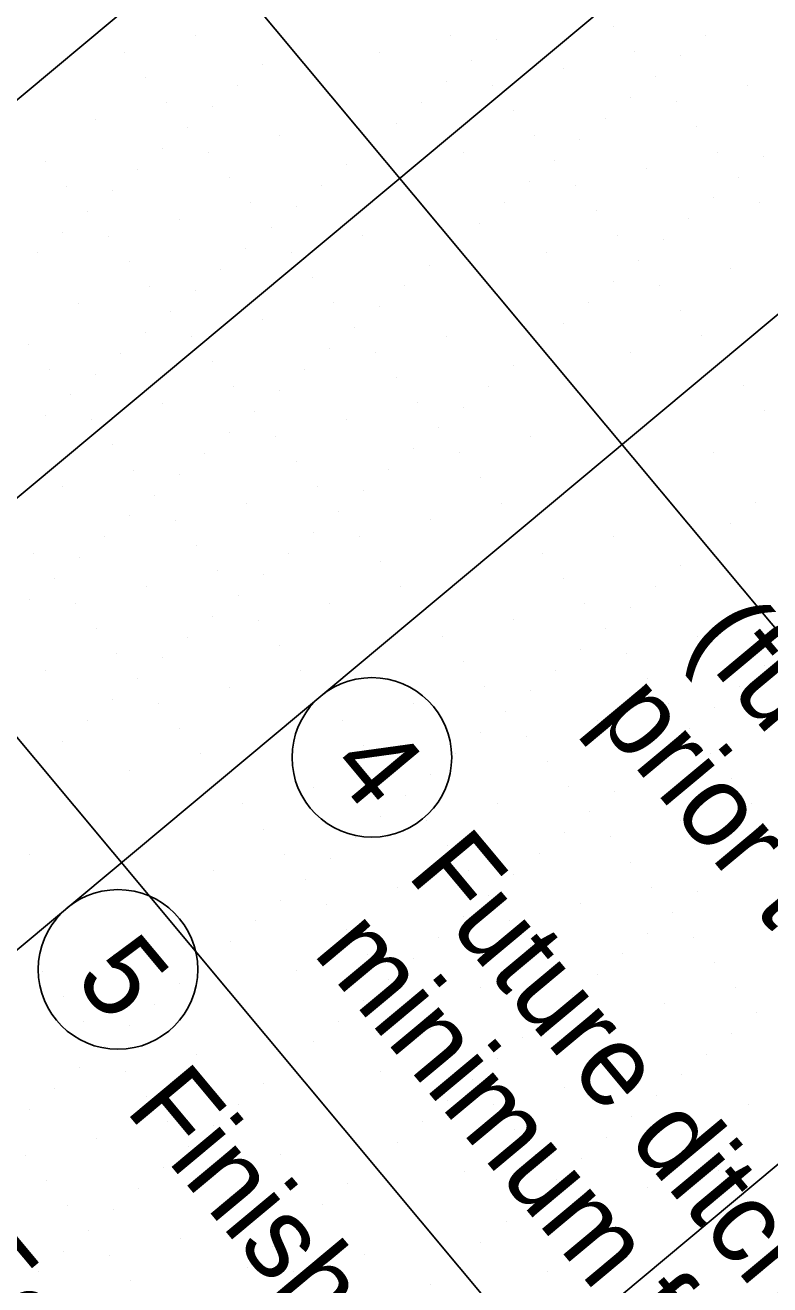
# Model space of a CAD drawing. Extents: x 2042995 to 2043795, y 305365 to 306249.
# Drawn here: x 2043468.57 to 2043491.39, y 305656.83 to 305695.45 of the extents above; entities that cross this region are included whole.
import ezdxf

# ---------------------------------------------------------------- set-up
doc = ezdxf.new("R2010")
doc.units = 0
for name, color, linetype in [('BR_AUTO DIMENSION', 7, 'Continuous'), ('BR_CONCRETE', 7, 'Continuous'), ('BR_GRID DOTS', 7, 'Continuous'), ('BR_GRID LINES', 7, 'Continuous'), ('BR_TEXT', 7, 'Continuous')]:
    doc.layers.add(name, color=color, linetype=linetype)

msp = doc.modelspace()

# ---------------------------------------------------------------- linework, layer by layer
at = {"layer": 'BR_AUTO DIMENSION'}
msp.add_line((2043442.058, 305659.03), (2043491.389, 305700.231), dxfattribs=at)
at = {"layer": 'BR_CONCRETE'}
msp.add_spline([(2043139.109, 306017.548), (2043148.199, 306007.16), (2043160.233, 305993.368), (2043172.245, 305979.557), (2043184.234, 305965.727), (2043196.201, 305951.879), (2043208.145, 305938.012), (2043220.067, 305924.126), (2043231.966, 305910.221), (2043243.843, 305896.297), (2043255.698, 305882.355), (2043267.529, 305868.394), (2043279.339, 305854.414), (2043291.126, 305840.415), (2043302.89, 305826.398), (2043314.632, 305812.361), (2043326.352, 305798.306), (2043338.049, 305784.233), (2043349.724, 305770.14), (2043361.376, 305756.029), (2043373.005, 305741.899), (2043384.613, 305727.75), (2043396.197, 305713.582), (2043407.76, 305699.396), (2043419.299, 305685.191), (2043430.817, 305670.967), (2043442.311, 305656.724), (2043453.784, 305642.463), (2043465.234, 305628.182), (2043476.661, 305613.883), (2043488.066, 305599.566), (2043499.448, 305585.229), (2043510.808, 305570.874), (2043522.146, 305556.5), (2043533.461, 305542.107), (2043544.753, 305527.695), (2043547.219, 305524.543)], degree=3, dxfattribs=at)
at = {"layer": 'BR_GRID DOTS'}
for p, q in [((2043473.791, 305695.133), (2043473.791, 305695.133)), ((2043481.602, 305695.142), (2043481.602, 305695.142)), ((2043486.595, 305695.403), (2043486.595, 305695.403)), ((2043489.412, 305695.15), (2043489.412, 305695.15)), ((2043476.608, 305694.88), (2043476.608, 305694.88)), ((2043483.01, 305695.015), (2043483.01, 305695.015)), ((2043471.615, 305694.618), (2043471.615, 305694.618)), ((2043479.426, 305694.627), (2043479.426, 305694.627)), ((2043482.243, 305694.374), (2043482.243, 305694.374)), ((2043487.236, 305694.636), (2043487.236, 305694.636)), ((2043488.644, 305694.509), (2043488.644, 305694.509)), ((2043475.841, 305694.239), (2043475.841, 305694.239)), ((2043485.06, 305694.121), (2043485.06, 305694.121)), ((2043472.256, 305693.851), (2043472.256, 305693.851)), ((2043475.073, 305693.598), (2043475.073, 305693.598)), ((2043481.475, 305693.733), (2043481.475, 305693.733)), ((2043482.884, 305693.606), (2043482.884, 305693.606)), ((2043487.877, 305693.868), (2043487.877, 305693.868)), ((2043490.694, 305693.615), (2043490.694, 305693.615)), ((2043487.109, 305693.227), (2043487.109, 305693.227)), ((2043472.897, 305693.083), (2043472.897, 305693.083)), ((2043474.306, 305692.957), (2043474.306, 305692.957)), ((2043480.708, 305693.092), (2043480.708, 305693.092)), ((2043483.525, 305692.839), (2043483.525, 305692.839)), ((2043488.518, 305693.101), (2043488.518, 305693.101)), ((2043470.721, 305692.569), (2043470.721, 305692.569)), ((2043479.94, 305692.451), (2043479.94, 305692.451)), ((2043486.342, 305692.586), (2043486.342, 305692.586)), ((2043473.538, 305692.316), (2043473.538, 305692.316)), ((2043476.355, 305692.063), (2043476.355, 305692.063)), ((2043484.166, 305692.071), (2043484.166, 305692.071)), ((2043489.159, 305692.333), (2043489.159, 305692.333)), ((2043472.771, 305691.675), (2043472.771, 305691.675)), ((2043479.173, 305691.81), (2043479.173, 305691.81)), ((2043485.574, 305691.945), (2043485.574, 305691.945)), ((2043469.186, 305691.287), (2043469.186, 305691.287)), ((2043474.179, 305691.548), (2043474.179, 305691.548)), ((2043481.99, 305691.557), (2043481.99, 305691.557)), ((2043484.807, 305691.304), (2043484.807, 305691.304)), ((2043489.8, 305691.565), (2043489.8, 305691.565)), ((2043491.208, 305691.439), (2043491.208, 305691.439)), ((2043472.003, 305691.034), (2043472.003, 305691.034)), ((2043478.405, 305691.169), (2043478.405, 305691.169)), ((2043487.624, 305691.051), (2043487.624, 305691.051)), ((2043469.827, 305690.519), (2043469.827, 305690.519)), ((2043474.82, 305690.781), (2043474.82, 305690.781)), ((2043477.638, 305690.528), (2043477.638, 305690.528)), ((2043484.039, 305690.663), (2043484.039, 305690.663)), ((2043485.448, 305690.536), (2043485.448, 305690.536)), ((2043490.441, 305690.798), (2043490.441, 305690.798)), ((2043471.236, 305690.393), (2043471.236, 305690.393)), ((2043489.673, 305690.157), (2043489.673, 305690.157)), ((2043470.468, 305689.752), (2043470.468, 305689.752)), ((2043475.461, 305690.013), (2043475.461, 305690.013)), ((2043476.87, 305689.887), (2043476.87, 305689.887)), ((2043483.272, 305690.022), (2043483.272, 305690.022)), ((2043486.089, 305689.769), (2043486.089, 305689.769)), ((2043491.082, 305690.03), (2043491.082, 305690.03)), ((2043473.285, 305689.499), (2043473.285, 305689.499)), ((2043482.504, 305689.381), (2043482.504, 305689.381)), ((2043488.906, 305689.516), (2043488.906, 305689.516)), ((2043469.701, 305689.111), (2043469.701, 305689.111)), ((2043471.109, 305688.984), (2043471.109, 305688.984)), ((2043476.102, 305689.246), (2043476.102, 305689.246)), ((2043478.92, 305688.993), (2043478.92, 305688.993)), ((2043486.73, 305689.001), (2043486.73, 305689.001)), ((2043475.335, 305688.605), (2043475.335, 305688.605)), ((2043481.737, 305688.74), (2043481.737, 305688.74)), ((2043488.138, 305688.875), (2043488.138, 305688.875)), ((2043468.933, 305688.47), (2043468.933, 305688.47)), ((2043471.75, 305688.217), (2043471.75, 305688.217)), ((2043476.744, 305688.478), (2043476.744, 305688.478)), ((2043484.554, 305688.487), (2043484.554, 305688.487)), ((2043487.371, 305688.234), (2043487.371, 305688.234)), ((2043474.567, 305687.964), (2043474.567, 305687.964)), ((2043480.969, 305688.099), (2043480.969, 305688.099)), ((2043490.188, 305687.981), (2043490.188, 305687.981)), ((2043472.391, 305687.449), (2043472.391, 305687.449)), ((2043477.385, 305687.711), (2043477.385, 305687.711)), ((2043480.202, 305687.458), (2043480.202, 305687.458)), ((2043486.603, 305687.593), (2043486.603, 305687.593)), ((2043488.012, 305687.466), (2043488.012, 305687.466)), ((2043473.8, 305687.323), (2043473.8, 305687.323)), ((2043470.215, 305686.935), (2043470.215, 305686.935)), ((2043473.032, 305686.682), (2043473.032, 305686.682)), ((2043478.026, 305686.943), (2043478.026, 305686.943)), ((2043479.434, 305686.817), (2043479.434, 305686.817)), ((2043485.836, 305686.952), (2043485.836, 305686.952)), ((2043488.653, 305686.699), (2043488.653, 305686.699)), ((2043475.85, 305686.429), (2043475.85, 305686.429)), ((2043485.068, 305686.311), (2043485.068, 305686.311)), ((2043472.265, 305686.041), (2043472.265, 305686.041)), ((2043473.673, 305685.914), (2043473.673, 305685.914)), ((2043478.667, 305686.176), (2043478.667, 305686.176)), ((2043481.484, 305685.923), (2043481.484, 305685.923)), ((2043489.294, 305685.931), (2043489.294, 305685.931)), ((2043468.68, 305685.653), (2043468.68, 305685.653)), ((2043477.899, 305685.535), (2043477.899, 305685.535)), ((2043484.301, 305685.67), (2043484.301, 305685.67)), ((2043471.497, 305685.4), (2043471.497, 305685.4)), ((2043474.314, 305685.147), (2043474.314, 305685.147)), ((2043479.308, 305685.408), (2043479.308, 305685.408)), ((2043487.118, 305685.417), (2043487.118, 305685.417)), ((2043469.321, 305684.885), (2043469.321, 305684.885)), ((2043470.73, 305684.759), (2043470.73, 305684.759)), ((2043477.132, 305684.894), (2043477.132, 305684.894)), ((2043483.533, 305685.029), (2043483.533, 305685.029)), ((2043474.955, 305684.379), (2043474.955, 305684.379)), ((2043479.949, 305684.641), (2043479.949, 305684.641)), ((2043482.766, 305684.388), (2043482.766, 305684.388)), ((2043490.576, 305684.396), (2043490.576, 305684.396)), ((2043469.962, 305684.118), (2043469.962, 305684.118)), ((2043476.364, 305684.253), (2043476.364, 305684.253)), ((2043472.779, 305683.865), (2043472.779, 305683.865)), ((2043475.597, 305683.612), (2043475.597, 305683.612)), ((2043480.59, 305683.873), (2043480.59, 305683.873)), ((2043481.998, 305683.747), (2043481.998, 305683.747)), ((2043491.217, 305683.629), (2043491.217, 305683.629)), ((2043469.195, 305683.477), (2043469.195, 305683.477)), ((2043470.603, 305683.35), (2043470.603, 305683.35)), ((2043478.414, 305683.359), (2043478.414, 305683.359)), ((2043474.829, 305682.971), (2043474.829, 305682.971)), ((2043476.238, 305682.844), (2043476.238, 305682.844)), ((2043481.231, 305683.106), (2043481.231, 305683.106)), ((2043484.048, 305682.853), (2043484.048, 305682.853)), ((2043471.244, 305682.583), (2043471.244, 305682.583)), ((2043480.463, 305682.465), (2043480.463, 305682.465)), ((2043489.682, 305682.347), (2043489.682, 305682.347)), ((2043474.061, 305682.33), (2043474.061, 305682.33)), ((2043476.879, 305682.077), (2043476.879, 305682.077)), ((2043481.872, 305682.338), (2043481.872, 305682.338)), ((2043471.885, 305681.815), (2043471.885, 305681.815)), ((2043473.294, 305681.689), (2043473.294, 305681.689)), ((2043479.696, 305681.824), (2043479.696, 305681.824)), ((2043469.709, 305681.301), (2043469.709, 305681.301)), ((2043477.52, 305681.309), (2043477.52, 305681.309)), ((2043482.513, 305681.571), (2043482.513, 305681.571)), ((2043472.526, 305681.048), (2043472.526, 305681.048)), ((2043478.928, 305681.183), (2043478.928, 305681.183)), ((2043483.154, 305680.803), (2043483.154, 305680.803)), ((2043490.964, 305680.812), (2043490.964, 305680.812)), ((2043475.344, 305680.795), (2043475.344, 305680.795)), ((2043478.161, 305680.542), (2043478.161, 305680.542)), ((2043471.759, 305680.406), (2043471.759, 305680.406)), ((2043473.167, 305680.28), (2043473.167, 305680.28)), ((2043480.978, 305680.289), (2043480.978, 305680.289)), ((2043490.196, 305680.171), (2043490.196, 305680.171)), ((2043470.991, 305679.765), (2043470.991, 305679.765)), ((2043477.393, 305679.901), (2043477.393, 305679.901)), ((2043478.802, 305679.774), (2043478.802, 305679.774)), ((2043486.612, 305679.783), (2043486.612, 305679.783)), ((2043473.808, 305679.512), (2043473.808, 305679.512)), ((2043476.626, 305679.259), (2043476.626, 305679.259)), ((2043484.436, 305679.268), (2043484.436, 305679.268)), ((2043489.429, 305679.53), (2043489.429, 305679.53)), ((2043468.815, 305679.251), (2043468.815, 305679.251)), ((2043470.224, 305679.124), (2043470.224, 305679.124)), ((2043479.443, 305679.007), (2043479.443, 305679.007)), ((2043488.661, 305678.889), (2043488.661, 305678.889)), ((2043474.45, 305678.745), (2043474.45, 305678.745)), ((2043475.858, 305678.618), (2043475.858, 305678.618)), ((2043485.077, 305678.501), (2043485.077, 305678.501)), ((2043469.456, 305678.483), (2043469.456, 305678.483)), ((2043472.273, 305678.23), (2043472.273, 305678.23)), ((2043480.084, 305678.239), (2043480.084, 305678.239)), ((2043487.894, 305678.248), (2043487.894, 305678.248)), ((2043468.689, 305677.842), (2043468.689, 305677.842)), ((2043470.097, 305677.716), (2043470.097, 305677.716)), ((2043475.091, 305677.977), (2043475.091, 305677.977)), ((2043477.908, 305677.724), (2043477.908, 305677.724)), ((2043485.718, 305677.733), (2043485.718, 305677.733)), ((2043474.323, 305677.336), (2043474.323, 305677.336)), ((2043487.126, 305677.607), (2043487.126, 305677.607)), ((2043470.738, 305676.948), (2043470.738, 305676.948)), ((2043475.732, 305677.21), (2043475.732, 305677.21)), ((2043483.542, 305677.218), (2043483.542, 305677.218)), ((2043486.359, 305676.965), (2043486.359, 305676.965)), ((2043473.556, 305676.695), (2043473.556, 305676.695)), ((2043481.366, 305676.704), (2043481.366, 305676.704)), ((2043489.176, 305676.713), (2043489.176, 305676.713)), ((2043471.379, 305676.181), (2043471.379, 305676.181)), ((2043476.373, 305676.442), (2043476.373, 305676.442)), ((2043485.591, 305676.324), (2043485.591, 305676.324)), ((2043487, 305676.198), (2043487, 305676.198)), ((2043472.788, 305676.054), (2043472.788, 305676.054)), ((2043482.007, 305675.936), (2043482.007, 305675.936)), ((2043491.226, 305675.818), (2043491.226, 305675.818)), ((2043469.203, 305675.666), (2043469.203, 305675.666)), ((2043472.02, 305675.413), (2043472.02, 305675.413)), ((2043477.014, 305675.675), (2043477.014, 305675.675)), ((2043484.824, 305675.683), (2043484.824, 305675.683)), ((2043487.641, 305675.43), (2043487.641, 305675.43)), ((2043474.838, 305675.16), (2043474.838, 305675.16)), ((2043482.648, 305675.169), (2043482.648, 305675.169)), ((2043484.056, 305675.042), (2043484.056, 305675.042)), ((2043490.458, 305675.177), (2043490.458, 305675.177)), ((2043471.253, 305674.772), (2043471.253, 305674.772)), ((2043472.661, 305674.646), (2043472.661, 305674.646)), ((2043480.472, 305674.654), (2043480.472, 305674.654)), ((2043488.282, 305674.663), (2043488.282, 305674.663)), ((2043483.289, 305674.401), (2043483.289, 305674.401)), ((2043489.691, 305674.536), (2043489.691, 305674.536)), ((2043470.485, 305674.131), (2043470.485, 305674.131)), ((2043473.303, 305673.878), (2043473.303, 305673.878)), ((2043478.296, 305674.14), (2043478.296, 305674.14)), ((2043486.106, 305674.148), (2043486.106, 305674.148)), ((2043488.923, 305673.895), (2043488.923, 305673.895)), ((2043469.718, 305673.49), (2043469.718, 305673.49)), ((2043482.521, 305673.76), (2043482.521, 305673.76)), ((2043483.93, 305673.634), (2043483.93, 305673.634)), ((2043473.944, 305673.111), (2043473.944, 305673.111)), ((2043478.937, 305673.372), (2043478.937, 305673.372)), ((2043481.754, 305673.119), (2043481.754, 305673.119)), ((2043488.155, 305673.254), (2043488.155, 305673.254)), ((2043489.564, 305673.128), (2043489.564, 305673.128)), ((2043468.95, 305672.849), (2043468.95, 305672.849)), ((2043484.571, 305672.866), (2043484.571, 305672.866)), ((2043471.767, 305672.596), (2043471.767, 305672.596)), ((2043479.578, 305672.605), (2043479.578, 305672.605)), ((2043480.986, 305672.478), (2043480.986, 305672.478)), ((2043487.388, 305672.613), (2043487.388, 305672.613)), ((2043490.205, 305672.36), (2043490.205, 305672.36)), ((2043477.402, 305672.09), (2043477.402, 305672.09)), ((2043485.212, 305672.099), (2043485.212, 305672.099)), ((2043486.62, 305671.972), (2043486.62, 305671.972)), ((2043475.226, 305671.576), (2043475.226, 305671.576)), ((2043480.219, 305671.837), (2043480.219, 305671.837)), ((2043483.036, 305671.584), (2043483.036, 305671.584)), ((2043490.846, 305671.593), (2043490.846, 305671.593)), ((2043479.451, 305671.196), (2043479.451, 305671.196)), ((2043485.853, 305671.331), (2043485.853, 305671.331)), ((2043475.867, 305670.808), (2043475.867, 305670.808)), ((2043480.86, 305671.07), (2043480.86, 305671.07)), ((2043488.67, 305671.078), (2043488.67, 305671.078)), ((2043478.684, 305670.555), (2043478.684, 305670.555)), ((2043485.085, 305670.69), (2043485.085, 305670.69)), ((2043486.494, 305670.564), (2043486.494, 305670.564)), ((2043468.697, 305670.032), (2043468.697, 305670.032)), ((2043476.508, 305670.041), (2043476.508, 305670.041)), ((2043481.501, 305670.302), (2043481.501, 305670.302)), ((2043484.318, 305670.049), (2043484.318, 305670.049)), ((2043490.72, 305670.184), (2043490.72, 305670.184)), ((2043477.916, 305669.914), (2043477.916, 305669.914)), ((2043487.135, 305669.796), (2043487.135, 305669.796)), ((2043474.332, 305669.526), (2043474.332, 305669.526)), ((2043477.149, 305669.273), (2043477.149, 305669.273)), ((2043482.142, 305669.535), (2043482.142, 305669.535)), ((2043483.55, 305669.408), (2043483.55, 305669.408)), ((2043489.952, 305669.543), (2043489.952, 305669.543)), ((2043479.966, 305669.02), (2043479.966, 305669.02)), ((2043487.776, 305669.029), (2043487.776, 305669.029)), ((2043489.185, 305668.902), (2043489.185, 305668.902)), ((2043476.381, 305668.632), (2043476.381, 305668.632)), ((2043477.79, 305668.506), (2043477.79, 305668.506)), ((2043482.783, 305668.767), (2043482.783, 305668.767)), ((2043485.6, 305668.514), (2043485.6, 305668.514)), ((2043482.015, 305668.126), (2043482.015, 305668.126)), ((2043488.417, 305668.261), (2043488.417, 305668.261)), ((2043475.614, 305667.991), (2043475.614, 305667.991)), ((2043478.431, 305667.738), (2043478.431, 305667.738)), ((2043483.424, 305668), (2043483.424, 305668)), ((2043491.234, 305668.008), (2043491.234, 305668.008)), ((2043474.846, 305667.35), (2043474.846, 305667.35)), ((2043481.248, 305667.485), (2043481.248, 305667.485)), ((2043487.65, 305667.62), (2043487.65, 305667.62)), ((2043489.058, 305667.494), (2043489.058, 305667.494)), ((2043471.262, 305666.962), (2043471.262, 305666.962)), ((2043479.072, 305666.971), (2043479.072, 305666.971)), ((2043484.065, 305667.232), (2043484.065, 305667.232)), ((2043486.882, 305666.979), (2043486.882, 305666.979)), ((2043474.079, 305666.709), (2043474.079, 305666.709)), ((2043480.48, 305666.844), (2043480.48, 305666.844)), ((2043489.699, 305666.726), (2043489.699, 305666.726)), ((2043469.085, 305666.448), (2043469.085, 305666.448)), ((2043476.896, 305666.456), (2043476.896, 305666.456)), ((2043479.713, 305666.203), (2043479.713, 305666.203)), ((2043484.706, 305666.465), (2043484.706, 305666.465)), ((2043486.114, 305666.338), (2043486.114, 305666.338)), ((2043473.311, 305666.068), (2043473.311, 305666.068)), ((2043482.53, 305665.95), (2043482.53, 305665.95)), ((2043490.34, 305665.959), (2043490.34, 305665.959)), ((2043469.726, 305665.68), (2043469.726, 305665.68)), ((2043472.544, 305665.427), (2043472.544, 305665.427)), ((2043478.945, 305665.562), (2043478.945, 305665.562)), ((2043480.354, 305665.436), (2043480.354, 305665.436)), ((2043485.347, 305665.697), (2043485.347, 305665.697)), ((2043488.164, 305665.444), (2043488.164, 305665.444)), ((2043484.579, 305665.056), (2043484.579, 305665.056)), ((2043490.981, 305665.191), (2043490.981, 305665.191)), ((2043470.367, 305664.913), (2043470.367, 305664.913)), ((2043471.776, 305664.786), (2043471.776, 305664.786)), ((2043478.178, 305664.921), (2043478.178, 305664.921)), ((2043480.995, 305664.668), (2043480.995, 305664.668)), ((2043485.988, 305664.93), (2043485.988, 305664.93)), ((2043477.41, 305664.28), (2043477.41, 305664.28)), ((2043483.812, 305664.415), (2043483.812, 305664.415)), ((2043490.214, 305664.55), (2043490.214, 305664.55)), ((2043471.009, 305664.145), (2043471.009, 305664.145)), ((2043473.826, 305663.892), (2043473.826, 305663.892)), ((2043481.636, 305663.901), (2043481.636, 305663.901)), ((2043486.629, 305664.162), (2043486.629, 305664.162)), ((2043489.446, 305663.909), (2043489.446, 305663.909)), ((2043470.241, 305663.504), (2043470.241, 305663.504)), ((2043476.643, 305663.639), (2043476.643, 305663.639)), ((2043483.044, 305663.774), (2043483.044, 305663.774)), ((2043471.65, 305663.377), (2043471.65, 305663.377)), ((2043479.46, 305663.386), (2043479.46, 305663.386)), ((2043482.277, 305663.133), (2043482.277, 305663.133)), ((2043487.27, 305663.395), (2043487.27, 305663.395)), ((2043488.679, 305663.268), (2043488.679, 305663.268)), ((2043469.473, 305662.863), (2043469.473, 305662.863)), ((2043475.875, 305662.998), (2043475.875, 305662.998)), ((2043485.094, 305662.88), (2043485.094, 305662.88)), ((2043472.291, 305662.61), (2043472.291, 305662.61)), ((2043475.108, 305662.357), (2043475.108, 305662.357)), ((2043481.509, 305662.492), (2043481.509, 305662.492)), ((2043482.918, 305662.366), (2043482.918, 305662.366)), ((2043487.911, 305662.627), (2043487.911, 305662.627)), ((2043490.728, 305662.374), (2043490.728, 305662.374)), ((2043468.706, 305662.222), (2043468.706, 305662.222)), ((2043487.144, 305661.986), (2043487.144, 305661.986)), ((2043472.932, 305661.842), (2043472.932, 305661.842)), ((2043474.34, 305661.716), (2043474.34, 305661.716)), ((2043480.742, 305661.851), (2043480.742, 305661.851)), ((2043483.559, 305661.598), (2043483.559, 305661.598)), ((2043488.552, 305661.86), (2043488.552, 305661.86)), ((2043470.756, 305661.328), (2043470.756, 305661.328)), ((2043479.974, 305661.21), (2043479.974, 305661.21)), ((2043486.376, 305661.345), (2043486.376, 305661.345)), ((2043468.579, 305660.813), (2043468.579, 305660.813)), ((2043473.573, 305661.075), (2043473.573, 305661.075)), ((2043476.39, 305660.822), (2043476.39, 305660.822)), ((2043484.2, 305660.83), (2043484.2, 305660.83)), ((2043489.193, 305661.092), (2043489.193, 305661.092)), ((2043472.805, 305660.434), (2043472.805, 305660.434)), ((2043479.207, 305660.569), (2043479.207, 305660.569)), ((2043485.608, 305660.704), (2043485.608, 305660.704)), ((2043469.22, 305660.046), (2043469.22, 305660.046)), ((2043474.214, 305660.307), (2043474.214, 305660.307)), ((2043482.024, 305660.316), (2043482.024, 305660.316)), ((2043484.841, 305660.063), (2043484.841, 305660.063)), ((2043489.834, 305660.325), (2043489.834, 305660.325)), ((2043472.038, 305659.793), (2043472.038, 305659.793)), ((2043478.439, 305659.928), (2043478.439, 305659.928)), ((2043487.658, 305659.81), (2043487.658, 305659.81)), ((2043469.862, 305659.278), (2043469.862, 305659.278)), ((2043474.855, 305659.54), (2043474.855, 305659.54)), ((2043477.672, 305659.287), (2043477.672, 305659.287)), ((2043484.073, 305659.422), (2043484.073, 305659.422)), ((2043485.482, 305659.295), (2043485.482, 305659.295)), ((2043471.27, 305659.152), (2043471.27, 305659.152)), ((2043491.116, 305658.789), (2043491.116, 305658.789)), ((2043470.503, 305658.511), (2043470.503, 305658.511)), ((2043475.496, 305658.772), (2043475.496, 305658.772)), ((2043476.904, 305658.646), (2043476.904, 305658.646)), ((2043483.306, 305658.781), (2043483.306, 305658.781)), ((2043486.123, 305658.528), (2043486.123, 305658.528)), ((2043473.32, 305658.258), (2043473.32, 305658.258)), ((2043482.538, 305658.14), (2043482.538, 305658.14)), ((2043469.735, 305657.87), (2043469.735, 305657.87)), ((2043471.144, 305657.743), (2043471.144, 305657.743)), ((2043476.137, 305658.005), (2043476.137, 305658.005)), ((2043478.954, 305657.752), (2043478.954, 305657.752)), ((2043486.764, 305657.76), (2043486.764, 305657.76)), ((2043475.369, 305657.364), (2043475.369, 305657.364)), ((2043481.771, 305657.499), (2043481.771, 305657.499)), ((2043484.588, 305657.246), (2043484.588, 305657.246)), ((2043468.968, 305657.229), (2043468.968, 305657.229)), ((2043471.785, 305656.976), (2043471.785, 305656.976)), ((2043476.778, 305657.237), (2043476.778, 305657.237)), ((2043481.003, 305656.858), (2043481.003, 305656.858))]:
    msp.add_line(p, q, dxfattribs=at)
at = {"layer": 'BR_GRID LINES'}
for p, q in [((2043168.489, 306063.801), (2043600.112, 305547.005)), ((2043153.138, 306050.98), (2043584.762, 305534.185)), ((2043489.395, 305710.771), (2043370.429, 305611.412)), ((2043502.215, 305695.42), (2043383.25, 305596.061)), ((2043515.036, 305680.07), (2043407.583, 305590.326))]:
    msp.add_line(p, q, dxfattribs=at)
at = {"layer": 'BR_TEXT'}
for centre in [(2043479.194, 305673.004), (2043471.411, 305666.503)]:
    msp.add_circle(centre, 2.447, dxfattribs=at)

# ---------------------------------------------------------------- texts
at = {"layer": 'BR_AUTO DIMENSION'}
for s, p in [('(future track arrangement). Contractor shall verify top of rail elevations', (2043488.87, 305676.613)), ('prior to construction to confirm minimum clearance requirement is met.', (2043485.992, 305674.209)), ('Future ditches are not shown. See CSX Public Projects Manual for ', (2043480.235, 305669.401)), ('minimum future ditch section. Maintain positive existing ditch drainage.', (2043477.357, 305666.997)), ('Finished Grade to be determined by Design-Build Team', (2043471.601, 305662.19)), ('Foundation type/size to be determined by Design-Build Team', (2043465.844, 305657.382))]:
    msp.add_text(s, height=2.5, rotation=309.8684, dxfattribs=at).set_placement(p)
at = {"layer": 'BR_TEXT'}
for s, p in [('4', (2043477.817, 305672.689)), ('5', (2043470.034, 305666.189))]:
    msp.add_text(s, height=2.5, rotation=309.8684, dxfattribs=at).set_placement(p)

doc.saveas('drawing.dxf')
